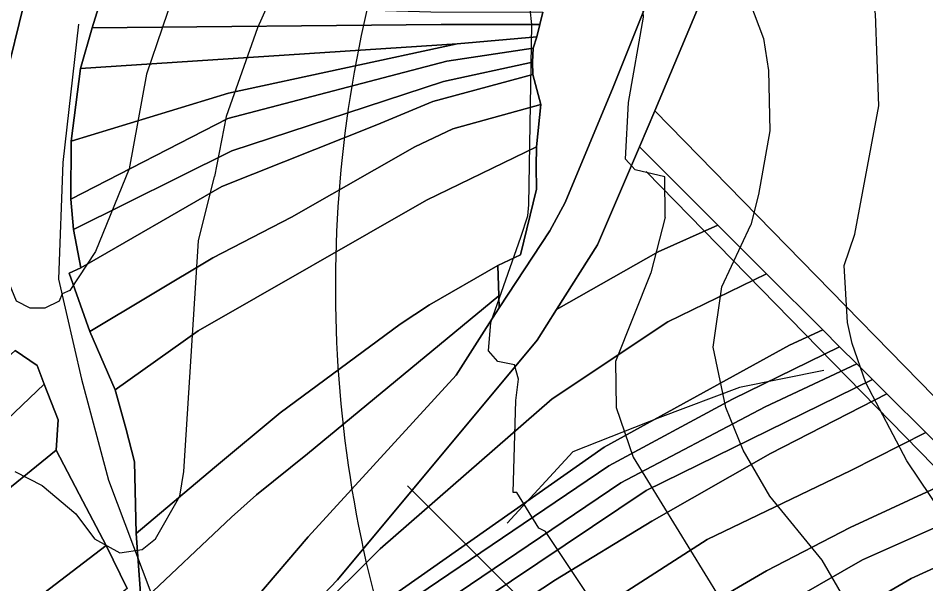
# Model space of a CAD drawing. Extents: x -510989 to -501240, y -1184665 to -1176098.
# Drawn here: x -505230.1 to -504974.2, y -1181469.7 to -1181310.2 of the extents above; entities that cross this region are included whole.
import ezdxf

# ---------------------------------------------------------------- set-up
doc = ezdxf.new("R2010")
doc.units = 0
for name, color, linetype in [('NAVRH_interakcni_prvky', 7, 'Continuous'), ('NAVRH_rozvodnice', 7, 'Continuous'), ('orna_puda', 7, 'Continuous'), ('ostatni_plocha_x_neplodna_puda', 7, 'Continuous'), ('ostatni_plocha_x_ostatni_komunikace', 7, 'Continuous'), ('ostatni_plocha_x_silnice', 7, 'Continuous'), ('ostatni_plocha_x_sportoviste_a_rekr_plocha', 7, 'Continuous'), ('STAV_vyrazne_udolnice', 7, 'Continuous'), ('vrstevnice_01', 7, 'Continuous'), ('vrstevnice_02', 7, 'Continuous')]:
    doc.layers.add(name, color=color, linetype=linetype)

msp = doc.modelspace()

# ---------------------------------------------------------------- linework, layer by layer
at = {"layer": 'NAVRH_interakcni_prvky'}
for points in [[(-505053.07, -1181353.46), (-504907.05, -1181502.75), (-504880.81, -1181514.23), (-504816.82, -1181525.72), (-504793.86, -1181535.56), (-504767.61, -1181566.73), (-504731.51, -1181642.2), (-504710.18, -1181709.46), (-504683.94, -1181724.23), (-504646.2, -1181740.63)], [(-504972.71, -1181847.77), (-504972.45, -1181787.24), (-504975.44, -1181729.07), (-504999.3, -1181669.42), (-505032.11, -1181599.32), (-505062.91, -1181504.39), (-505084.24, -1181478.14), (-505120.33, -1181442.05)]]:
    msp.add_lwpolyline(points, dxfattribs=at)
at = {"layer": 'NAVRH_rozvodnice'}
msp.add_arc((-504791.37, -1181386.15), 349.31, 160.2306, 196.8669, dxfattribs=at)
at = {"layer": 'orna_puda'}
msp.add_lwpolyline([(-505037.06, -1181266.42), (-505062.31, -1181329.73), (-505075.87, -1181362.19), (-505080.16, -1181370.22), (-505094.53, -1181391.94), (-505094.6, -1181388.56), (-505094.83, -1181380.01), (-505088.5, -1181376.93), (-505083.95, -1181358.48), (-505084.07, -1181352.08), (-505083.95, -1181346.55), (-505082.77, -1181334.56), (-505084.97, -1181326.12), (-505085.06, -1181322.68), (-505084.89, -1181318.66), (-505083.91, -1181315.54), (-505083.02, -1181312), (-505082.15, -1181308.54)], dxfattribs=at)
for points in [[(-505295.98, -1181297.67), (-505276.73, -1181296.53), (-505246.94, -1181301.52), (-505227.6, -1181302.45), (-505229.86, -1181311.77), (-505232.37, -1181322.12), (-505249.79, -1181322.92), (-505273.31, -1181319.49), (-505297.43, -1181320.47), (-505317.58, -1181315.42), (-505343.86, -1181310.57), (-505341.99, -1181299.07), (-505339.17, -1181287.17)], [(-505207, -1181305.75), (-505113.75, -1181308.42), (-505082.15, -1181308.54), (-505083.02, -1181312), (-505110.8, -1181312), (-505209.28, -1181313.02)], [(-505083.02, -1181312), (-505083.91, -1181315.54), (-505106.31, -1181317.48), (-505212.55, -1181324.43), (-505209.28, -1181313.02), (-505110.8, -1181312)], [(-505106.31, -1181317.48), (-505083.91, -1181315.54), (-505084.89, -1181318.66), (-505109.26, -1181322.33), (-505170.97, -1181338.49), (-505215.26, -1181361.27), (-505215.12, -1181344.96), (-505170.85, -1181331.36)], [(-505106.31, -1181317.48), (-505170.85, -1181331.36), (-505215.12, -1181344.96), (-505212.55, -1181324.43)], [(-505109.26, -1181322.33), (-505084.89, -1181318.66), (-505085.06, -1181322.68), (-505110.21, -1181328.11), (-505169.83, -1181347.65), (-505214.55, -1181369.83), (-505215.26, -1181361.27), (-505170.97, -1181338.49)], [(-505084.97, -1181326.12), (-505113.16, -1181333.72), (-505128.94, -1181340.29), (-505172.7, -1181357.66), (-505212.41, -1181380.67), (-505214.55, -1181369.83), (-505169.83, -1181347.65), (-505110.21, -1181328.11), (-505085.06, -1181322.68)], [(-505113.16, -1181333.72), (-505084.97, -1181326.12), (-505082.77, -1181334.56), (-505107.57, -1181341.4), (-505118.27, -1181346.53), (-505153.01, -1181366.31), (-505175.25, -1181377.79), (-505209.93, -1181398.54), (-505215.7, -1181382.09), (-505212.41, -1181380.67), (-505172.7, -1181357.66), (-505128.94, -1181340.29)], [(-505082.77, -1181334.56), (-505083.95, -1181346.55), (-505114.98, -1181361.52), (-505179.32, -1181398.41), (-505202.72, -1181415.03), (-505209.93, -1181398.54), (-505175.25, -1181377.79), (-505153.01, -1181366.31), (-505118.27, -1181346.53), (-505107.57, -1181341.4)], [(-505084.07, -1181352.08), (-505083.95, -1181358.48), (-505088.5, -1181376.93), (-505094.83, -1181380.01), (-505114.16, -1181391.02), (-505122.36, -1181396.51), (-505156.22, -1181421.55), (-505174.74, -1181436.92), (-505196.86, -1181455.55), (-505197.28, -1181435.3), (-505199.72, -1181425.87), (-505202.72, -1181415.03), (-505179.32, -1181398.41), (-505114.98, -1181361.52), (-505083.95, -1181346.55)], [(-505054.95, -1181346.56), (-505032.87, -1181368.58), (-505049.69, -1181376.16), (-505078.28, -1181392.35), (-505066.74, -1181374.14)], [(-505032.87, -1181368.58), (-505019.1, -1181382.31), (-505046.97, -1181395.87), (-505079.59, -1181417.6), (-505128.06, -1181459.84), (-505184.98, -1181516.49), (-505185.38, -1181513.33), (-505164.44, -1181494.03), (-505140.06, -1181468.62), (-505083.76, -1181401), (-505078.28, -1181392.35), (-505049.69, -1181376.16)], [(-505094.6, -1181388.56), (-505148.55, -1181433.04), (-505162.93, -1181444.66), (-505169.94, -1181450.94), (-505195.46, -1181474.96), (-505196.86, -1181455.55), (-505174.74, -1181436.92), (-505156.22, -1181421.55), (-505122.36, -1181396.51), (-505114.16, -1181391.02), (-505094.83, -1181380.01)], [(-505019.1, -1181382.31), (-505003.26, -1181398.11), (-505012.62, -1181402.39), (-505064.91, -1181431.22), (-505128.73, -1181475.98), (-505144.64, -1181488.18), (-505184.46, -1181518.58), (-505184.98, -1181516.49), (-505128.06, -1181459.84), (-505079.59, -1181417.6), (-505046.97, -1181395.87)], [(-505094.53, -1181391.94), (-505098.03, -1181397.44), (-505106.59, -1181410.86), (-505148.35, -1181456.47), (-505163.11, -1181473.75), (-505188, -1181496.81), (-505190.86, -1181488.42), (-505195.46, -1181474.96), (-505169.94, -1181450.94), (-505162.93, -1181444.66), (-505148.55, -1181433.04), (-505094.6, -1181388.56)], [(-505003.26, -1181398.11), (-504998.5, -1181402.86), (-505028.74, -1181417.69), (-505063.59, -1181436.48), (-505120.59, -1181475.05), (-505180.55, -1181519.77), (-505226.92, -1181551.61), (-505185.38, -1181513.33), (-505184.98, -1181516.49), (-505184.46, -1181518.58), (-505144.64, -1181488.18), (-505128.73, -1181475.98), (-505064.91, -1181431.22), (-505012.62, -1181402.39)], [(-504998.5, -1181402.86), (-504993.63, -1181407.71), (-505019.54, -1181419.85), (-505060.16, -1181441.21), (-505122, -1181483.06), (-505177.92, -1181523.31), (-505259.25, -1181580.29), (-505263.02, -1181576.68), (-505226.92, -1181551.61), (-505180.55, -1181519.77), (-505120.59, -1181475.05), (-505063.59, -1181436.48), (-505028.74, -1181417.69)], [(-505230.95, -1181403.91), (-505224.77, -1181408.19), (-505222.77, -1181413.42), (-505249.97, -1181439.29), (-505272.49, -1181459.68), (-505327.16, -1181497.32), (-505336.57, -1181489.5), (-505281.17, -1181451.38), (-505257.55, -1181428.29)], [(-504993.63, -1181407.71), (-504989.21, -1181412.12), (-505053.07, -1181443.39), (-505121.54, -1181489.33), (-505200.32, -1181545.31), (-505255.27, -1181584.11), (-505259.25, -1181580.29), (-505177.92, -1181523.31), (-505122, -1181483.06), (-505060.16, -1181441.21), (-505019.54, -1181419.85)], [(-504989.21, -1181412.12), (-504985.15, -1181416.17), (-505018.01, -1181433.01), (-505051.42, -1181452.07), (-505078.62, -1181468.61), (-505111.92, -1181490.43), (-505134.21, -1181505.4), (-505176.03, -1181535.76), (-505251.43, -1181587.8), (-505255.27, -1181584.11), (-505200.32, -1181545.31), (-505121.54, -1181489.33), (-505053.07, -1181443.39)], [(-505222.77, -1181413.42), (-505218.84, -1181423.5), (-505219.41, -1181432.06), (-505240.14, -1181448.84), (-505288.74, -1181483.49), (-505320.33, -1181506.96), (-505325.74, -1181498.94), (-505327.16, -1181497.32), (-505272.49, -1181459.68), (-505249.97, -1181439.29)], [(-504985.15, -1181416.17), (-504974.21, -1181427.08), (-504995.34, -1181437.78), (-505035.84, -1181457.25), (-505085.08, -1181488.83), (-505112.13, -1181506.22), (-505128.16, -1181518.55), (-505238.8, -1181599.92), (-505251.43, -1181587.8), (-505176.03, -1181535.76), (-505134.21, -1181505.4), (-505111.92, -1181490.43), (-505078.62, -1181468.61), (-505051.42, -1181452.07), (-505018.01, -1181433.01)], [(-504974.21, -1181427.08), (-504962.66, -1181438.6), (-504995.49, -1181453.8), (-505019.1, -1181466.07), (-505053.9, -1181486.35), (-505071.99, -1181497.17), (-505079.86, -1181502.44), (-505110.54, -1181524.21), (-505143.4, -1181546.4), (-505194.31, -1181585.96), (-505226.75, -1181611.48), (-505238.8, -1181599.92), (-505128.16, -1181518.55), (-505112.13, -1181506.22), (-505085.08, -1181488.83), (-505035.84, -1181457.25), (-504995.34, -1181437.78)], [(-505219.41, -1181432.06), (-505211.86, -1181446.41), (-505205.3, -1181458.87), (-505264.51, -1181504.12), (-505299.09, -1181528.75), (-505306.64, -1181520.23), (-505320.33, -1181506.96), (-505288.74, -1181483.49), (-505240.14, -1181448.84)], [(-504962.66, -1181438.6), (-504954.88, -1181446.36), (-504992.09, -1181462.91), (-505045.61, -1181493.69), (-505049.56, -1181496.28), (-505123.02, -1181544.54), (-505153.76, -1181567.22), (-505218.15, -1181619.74), (-505226.75, -1181611.48), (-505194.31, -1181585.96), (-505143.4, -1181546.4), (-505110.54, -1181524.21), (-505079.86, -1181502.44), (-505071.99, -1181497.17), (-505053.9, -1181486.35), (-505019.1, -1181466.07), (-504995.49, -1181453.8)], [(-504954.88, -1181446.36), (-504947.23, -1181453.99), (-504978.37, -1181468.21), (-505051.45, -1181510.82), (-505062.61, -1181517.4), (-505135.49, -1181569.27), (-505183.35, -1181605.78), (-505209.67, -1181627.75), (-505213.11, -1181624.58), (-505218.15, -1181619.74), (-505153.76, -1181567.22), (-505123.02, -1181544.54), (-505049.56, -1181496.28), (-505045.61, -1181493.69), (-504992.09, -1181462.91)], [(-504947.23, -1181453.99), (-504933.6, -1181467.58), (-504932.79, -1181468.36), (-504968.25, -1181485.51), (-505022.78, -1181513.68), (-505066.82, -1181540.62), (-505106.59, -1181566.56), (-505134.29, -1181590.26), (-505193.65, -1181642.53), (-505209.67, -1181627.75), (-505183.35, -1181605.78), (-505135.49, -1181569.27), (-505062.61, -1181517.4), (-505051.45, -1181510.82), (-504978.37, -1181468.21)], [(-505205.3, -1181458.87), (-505199.4, -1181471.05), (-505255.1, -1181515.1), (-505288.58, -1181539.85), (-505299.09, -1181528.75), (-505264.51, -1181504.12)]]:
    msp.add_lwpolyline(points, close=True, dxfattribs=at)
at = {"layer": 'ostatni_plocha_x_neplodna_puda'}
for points in [[(-505232.37, -1181322.12), (-505229.86, -1181311.77), (-505227.6, -1181302.45), (-505225.51, -1181293.85), (-505223.98, -1181294.03), (-505207.62, -1181299.6), (-505205.17, -1181299.77), (-505207, -1181305.75), (-505209.28, -1181313.02), (-505212.55, -1181324.43), (-505215.12, -1181344.96), (-505215.26, -1181361.27), (-505214.55, -1181369.83), (-505212.41, -1181380.67), (-505215.7, -1181382.09), (-505209.93, -1181398.54), (-505202.72, -1181415.03), (-505199.72, -1181425.87), (-505197.28, -1181435.3), (-505196.86, -1181455.55), (-505195.46, -1181474.96)], [(-505199.4, -1181471.05), (-505205.3, -1181458.87), (-505211.86, -1181446.41), (-505219.41, -1181432.06), (-505218.84, -1181423.5), (-505222.77, -1181413.42), (-505224.77, -1181408.19), (-505230.95, -1181403.91)]]:
    msp.add_lwpolyline(points, dxfattribs=at)
at = {"layer": 'ostatni_plocha_x_ostatni_komunikace'}
msp.add_lwpolyline([(-505054.95, -1181346.56), (-505050.59, -1181336.35), (-504930.57, -1181459.1), (-504925.8, -1181463.98), (-504931.55, -1181469.56), (-504932.79, -1181468.36), (-504933.6, -1181467.58), (-504947.23, -1181453.99), (-504954.88, -1181446.36), (-504962.66, -1181438.6), (-504974.21, -1181427.08), (-504985.15, -1181416.17), (-504989.21, -1181412.12), (-504993.63, -1181407.71), (-504998.5, -1181402.86), (-505003.26, -1181398.11), (-505019.1, -1181382.31), (-505032.87, -1181368.58)], close=True, dxfattribs=at)
at = {"layer": 'ostatni_plocha_x_silnice'}
for points in [[(-504852.19, -1181115.81), (-504959.56, -1181157.6), (-504982.43, -1181174.23), (-504986.52, -1181183.63), (-505050.59, -1181336.35), (-505054.95, -1181346.56), (-505066.74, -1181374.14), (-505078.28, -1181392.35), (-505083.76, -1181401), (-505140.06, -1181468.62), (-505164.44, -1181494.03)], [(-505163.11, -1181473.75), (-505148.35, -1181456.47), (-505106.59, -1181410.86), (-505098.03, -1181397.44), (-505094.53, -1181391.94), (-505080.16, -1181370.22), (-505075.87, -1181362.19), (-505062.31, -1181329.73), (-505037.06, -1181266.42), (-505026.94, -1181242.46), (-505025.92, -1181240.04), (-505025.35, -1181238.51), (-505012.06, -1181203.02), (-505001.64, -1181182.35), (-504993.85, -1181171.75), (-504990.95, -1181167.81), (-504988.09, -1181163.92), (-504986.58, -1181162.51), (-504980.91, -1181157.21), (-504975.22, -1181151.9)]]:
    msp.add_lwpolyline(points, dxfattribs=at)
at = {"layer": 'ostatni_plocha_x_sportoviste_a_rekr_plocha'}
msp.add_lwpolyline([(-504760.66, -1181127.46), (-504726.66, -1181250.72), (-504732.57, -1181256.77), (-504750.73, -1181275.38), (-504788.79, -1181314.23), (-504864.28, -1181391.38), (-504904.47, -1181432.44), (-504902.62, -1181434.58), (-504905.19, -1181437.02), (-504905.4, -1181440.61), (-504905.46, -1181441.72), (-504910.13, -1181446.83), (-504925.8, -1181463.98), (-504930.57, -1181459.1), (-505050.59, -1181336.35), (-504986.52, -1181183.63), (-504982.43, -1181174.23), (-504959.56, -1181157.6), (-504852.19, -1181115.81)], dxfattribs=at)
at = {"layer": 'STAV_vyrazne_udolnice'}
for points in [[(-505213.08, -1181311.95), (-505217.5, -1181350.92), (-505218.71, -1181383.86), (-505212.28, -1181411.99), (-505204.64, -1181440.51), (-505190.57, -1181477.87)], [(-505002.98, -1181409.58), (-505026.7, -1181414.4), (-505049.2, -1181422.83), (-505073.72, -1181432.47), (-505092.21, -1181452.56)]]:
    msp.add_lwpolyline(points, dxfattribs=at)
at = {"layer": 'vrstevnice_01'}
for points in [[(-505024.31, -1181150), (-505029.5, -1181163), (-505033.31, -1181185), (-505033.91, -1181207), (-505031.69, -1181226), (-505029.31, -1181238), (-505028.31, -1181252), (-505030.31, -1181284), (-505031.69, -1181294), (-505030.31, -1181297), (-505025.19, -1181302), (-505020, -1181316), (-505018.59, -1181325), (-505018.19, -1181342), (-505021.41, -1181360), (-505023.58, -1181368.51)], [(-505086.09, -1181362.87), (-505085.31, -1181312), (-505086.69, -1181299), (-505091.69, -1181287), (-505097.31, -1181279), (-505102.41, -1181274), (-505114, -1181268), (-505126.19, -1181268), (-505132.31, -1181271), (-505144.69, -1181281), (-505154.19, -1181294), (-505162.59, -1181313), (-505171.5, -1181338), (-505174.78, -1181354.87)], [(-505231.09, -1181438), (-505223.31, -1181442), (-505213.81, -1181450), (-505208.59, -1181457), (-505201.41, -1181461), (-505195.19, -1181460), (-505191.41, -1181457), (-505184.5, -1181445), (-505183.41, -1181438), (-505179.31, -1181373), (-505174.78, -1181354.87)], [(-505068.09, -1181475), (-505081.41, -1181455), (-505083.31, -1181454), (-505089.5, -1181444), (-505090.5, -1181444), (-505089.81, -1181418), (-505089, -1181412), (-505090.19, -1181408), (-505094.91, -1181407), (-505097.5, -1181404), (-505096.81, -1181396), (-505088.41, -1181372), (-505086.41, -1181366), (-505086.09, -1181362.87)], [(-504993.59, -1181480), (-505003.41, -1181463), (-505018.19, -1181445), (-505025.69, -1181432), (-505030.59, -1181420), (-505034.19, -1181403), (-505031.69, -1181386), (-505023.58, -1181368.51)]]:
    msp.add_lwpolyline(points, dxfattribs=at)
at = {"layer": 'vrstevnice_02'}
for points in [[(-504994.23, -1181371.16), (-504987.41, -1181335), (-504988.41, -1181309), (-504992.31, -1181288), (-504995.59, -1181277), (-504996.69, -1181262), (-504993.69, -1181232), (-504994.31, -1181222), (-504995.41, -1181220), (-505006.69, -1181216), (-505007.91, -1181210), (-505007, -1181202), (-504997.5, -1181161), (-504994.59, -1181152)], [(-505047.7, -1181366.33), (-505047.81, -1181355), (-505056.19, -1181353), (-505058.91, -1181350), (-505058, -1181334), (-505053.81, -1181310), (-505054.91, -1181294), (-505059.41, -1181271), (-505065.69, -1181249), (-505069.69, -1181227), (-505071.91, -1181209), (-505076.81, -1181186), (-505080.59, -1181178), (-505082.91, -1181176), (-505089.09, -1181171), (-505092.31, -1181170), (-505100.69, -1181170), (-505109.19, -1181174), (-505120.09, -1181185), (-505163.91, -1181256), (-505177.31, -1181282), (-505185.09, -1181300), (-505193.91, -1181326), (-505198.78, -1181352.7)], [(-505198.78, -1181352.7), (-505208.31, -1181376), (-505215.5, -1181387), (-505217.69, -1181388), (-505218.59, -1181390), (-505222.59, -1181392), (-505226.69, -1181392), (-505230.59, -1181390), (-505233.91, -1181382), (-505234.69, -1181376), (-505234.69, -1181356), (-505235.28, -1181349.41)], [(-505047.7, -1181366.33), (-505051.69, -1181382), (-505061.69, -1181407), (-505061.5, -1181420), (-505056.69, -1181434), (-505028.41, -1181480)], [(-504953.19, -1181473), (-504958.81, -1181464), (-504963.81, -1181458), (-504964.59, -1181456), (-504969.5, -1181450), (-504979.59, -1181435), (-504991.09, -1181413), (-504995, -1181402), (-504996.31, -1181396), (-504997.19, -1181380), (-504994.23, -1181371.16)]]:
    msp.add_lwpolyline(points, dxfattribs=at)

doc.saveas('drawing.dxf')
